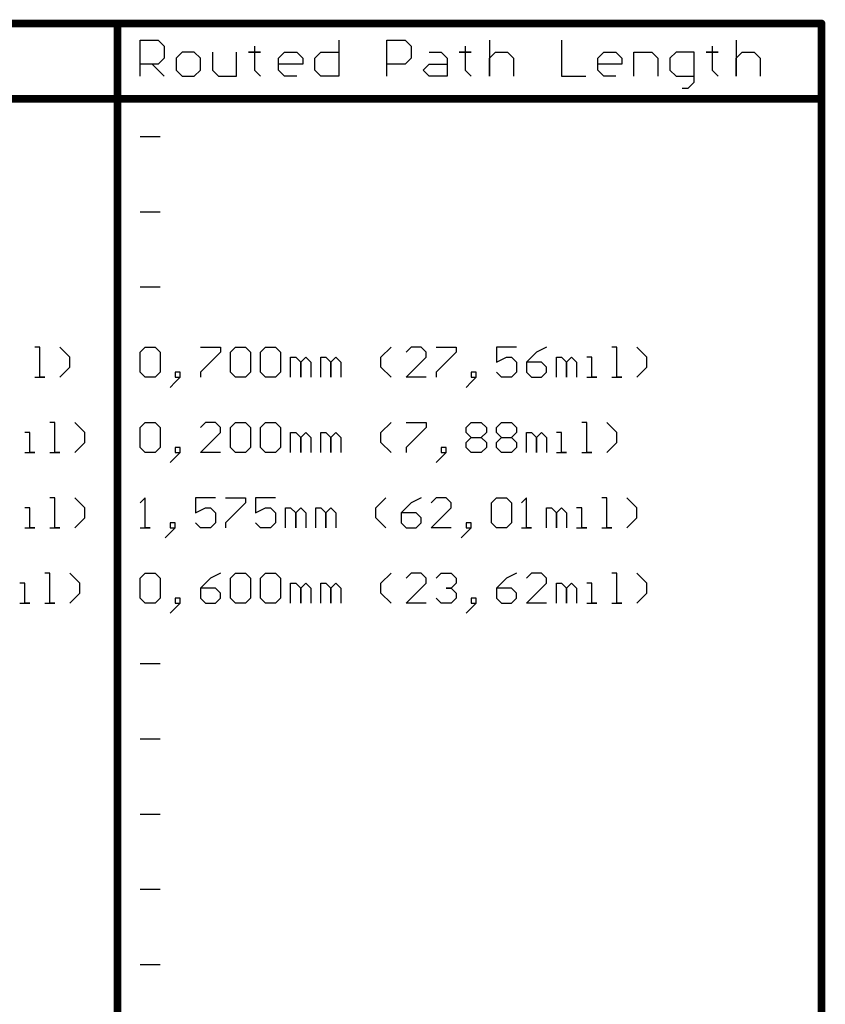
# Model space of a CAD drawing. Header units: millimetres. Extents: x 138 to 555, y 26 to 334.
# Tile 711 of 713: x 515 to 555, y 188 to 238. Entities that reach past the tile are written whole.
import ezdxf

# ---------------------------------------------------------------- set-up
doc = ezdxf.new("R2010")
doc.units = ezdxf.units.MM
doc.layers.add('DrillDrawing', color=1, linetype='Continuous')

msp = doc.modelspace()

# ---------------------------------------------------------------- linework, layer by layer
at = {"layer": 'DrillDrawing'}
for p, q in [((520.611, 235.427), (520.611, 237.255)), ((520.611, 237.255), (521.526, 237.255)), ((521.526, 237.255), (521.83, 236.95)), ((530.667, 237.255), (530.667, 235.427)), ((533.104, 235.427), (533.104, 237.255)), ((533.104, 237.255), (534.018, 237.255)), ((534.018, 237.255), (534.323, 236.95)), ((538.284, 237.255), (538.284, 235.427)), ((541.941, 237.255), (541.941, 235.427)), ((550.777, 237.255), (550.777, 235.427)), ((521.83, 236.95), (521.83, 236.341)), ((526.401, 236.95), (526.401, 236.645)), ((534.323, 236.95), (534.323, 236.341)), ((537.065, 236.95), (537.065, 236.645)), ((549.558, 236.95), (549.558, 236.645)), ((521.83, 236.341), (521.526, 236.036)), ((522.744, 236.645), (522.44, 236.341)), ((522.44, 236.341), (522.44, 235.731)), ((523.354, 236.645), (522.744, 236.645)), ((523.659, 236.341), (523.354, 236.645)), ((523.659, 235.731), (523.659, 236.341)), ((524.268, 236.645), (524.268, 235.731)), ((525.487, 235.427), (525.487, 236.645)), ((526.401, 236.645), (526.096, 236.645)), ((526.096, 236.645), (526.706, 236.645)), ((526.706, 236.645), (526.401, 236.645)), ((526.401, 236.645), (526.401, 235.731)), ((527.62, 236.341), (527.924, 236.645)), ((527.62, 235.731), (527.62, 236.341)), ((527.924, 236.645), (528.534, 236.645)), ((528.534, 236.645), (528.838, 236.341)), ((528.838, 236.341), (528.838, 236.036)), ((529.448, 236.341), (529.753, 236.645)), ((529.448, 235.731), (529.448, 236.341)), ((529.753, 236.645), (530.667, 236.645)), ((534.323, 236.341), (534.018, 236.036)), ((535.237, 236.645), (535.847, 236.645)), ((535.847, 236.645), (536.151, 236.341)), ((536.151, 236.341), (536.151, 235.427)), ((537.065, 236.645), (536.761, 236.645)), ((536.761, 236.645), (537.37, 236.645)), ((537.37, 236.645), (537.065, 236.645)), ((537.065, 236.645), (537.065, 235.731)), ((538.284, 236.341), (538.589, 236.645)), ((538.284, 235.427), (538.284, 236.341)), ((538.589, 236.645), (539.198, 236.645)), ((539.198, 236.645), (539.503, 236.341)), ((539.503, 236.341), (539.503, 235.427)), ((543.769, 236.341), (544.073, 236.645)), ((543.769, 235.731), (543.769, 236.341)), ((544.073, 236.645), (544.683, 236.645)), ((544.683, 236.645), (544.988, 236.341)), ((544.988, 236.341), (544.988, 236.036)), ((545.597, 235.427), (545.597, 236.645)), ((545.597, 236.645), (546.511, 236.645)), ((546.511, 236.645), (546.816, 236.341)), ((546.816, 236.341), (546.816, 235.427)), ((547.73, 236.645), (547.425, 236.341)), ((547.425, 236.341), (547.425, 235.731)), ((548.644, 236.645), (547.73, 236.645)), ((548.644, 235.122), (548.644, 236.645)), ((549.558, 236.645), (549.253, 236.645)), ((549.253, 236.645), (549.863, 236.645)), ((549.863, 236.645), (549.558, 236.645)), ((549.558, 236.645), (549.558, 235.731)), ((550.777, 236.341), (551.082, 236.645)), ((550.777, 235.427), (550.777, 236.341)), ((551.082, 236.645), (551.691, 236.645)), ((551.691, 236.645), (551.996, 236.341)), ((551.996, 236.341), (551.996, 235.427)), ((521.526, 236.036), (520.611, 236.036)), ((521.221, 236.036), (521.83, 235.427)), ((522.44, 235.731), (522.744, 235.427)), ((523.354, 235.427), (523.659, 235.731)), ((524.268, 235.731), (524.573, 235.427)), ((526.401, 235.731), (526.706, 235.427)), ((528.838, 236.036), (527.62, 236.036)), ((527.924, 235.427), (527.62, 235.731)), ((529.753, 235.427), (529.448, 235.731)), ((534.018, 236.036), (533.104, 236.036)), ((534.932, 235.731), (535.237, 236.036)), ((535.237, 235.427), (534.932, 235.731)), ((535.237, 236.036), (536.151, 236.036)), ((537.065, 235.731), (537.37, 235.427)), ((544.988, 236.036), (543.769, 236.036)), ((544.073, 235.427), (543.769, 235.731)), ((547.425, 235.731), (547.73, 235.427)), ((549.558, 235.731), (549.863, 235.427)), ((522.744, 235.427), (523.354, 235.427)), ((524.573, 235.427), (525.487, 235.427)), ((528.534, 235.427), (527.924, 235.427)), ((530.667, 235.427), (529.753, 235.427)), ((536.151, 235.427), (535.237, 235.427)), ((541.941, 235.427), (543.159, 235.427)), ((544.683, 235.427), (544.073, 235.427)), ((547.73, 235.427), (548.644, 235.427)), ((548.035, 234.817), (548.339, 234.817)), ((548.339, 234.817), (548.644, 235.122)), ((520.611, 232.378), (521.627, 232.378)), ((520.611, 228.568), (521.627, 228.568)), ((520.611, 224.758), (521.627, 224.758)), ((515.532, 221.71), (515.278, 221.71)), ((515.532, 220.187), (515.532, 221.71)), ((517.056, 221.202), (516.548, 221.71)), ((520.611, 221.456), (520.865, 221.71)), ((520.611, 220.44), (520.611, 221.456)), ((520.865, 221.71), (521.373, 221.71)), ((521.373, 221.71), (521.627, 221.456)), ((521.627, 221.456), (521.627, 220.44)), ((523.659, 221.71), (524.674, 221.71)), ((524.674, 221.456), (523.659, 220.44)), ((524.674, 221.71), (524.674, 221.456)), ((525.182, 221.456), (525.436, 221.71)), ((525.182, 220.44), (525.182, 221.456)), ((525.436, 221.71), (525.944, 221.71)), ((525.944, 221.71), (526.198, 221.456)), ((526.198, 221.456), (526.198, 220.44)), ((526.706, 221.456), (526.959, 221.71)), ((526.706, 220.44), (526.706, 221.456)), ((526.959, 221.71), (527.467, 221.71)), ((527.467, 221.71), (527.721, 221.456)), ((527.721, 221.456), (527.721, 220.44)), ((532.8, 221.202), (533.307, 221.71)), ((534.323, 221.71), (534.069, 221.456)), ((534.831, 221.71), (534.323, 221.71)), ((535.085, 221.456), (534.831, 221.71)), ((535.085, 221.202), (535.085, 221.456)), ((535.593, 221.71), (536.608, 221.71)), ((536.608, 221.456), (535.593, 220.44)), ((536.608, 221.71), (536.608, 221.456)), ((539.655, 221.71), (538.64, 221.71)), ((538.64, 221.71), (538.64, 220.948)), ((540.671, 221.456), (540.163, 220.948)), ((541.179, 221.71), (540.671, 221.456)), ((544.734, 221.71), (544.48, 221.71)), ((544.734, 220.187), (544.734, 221.71)), ((546.257, 221.202), (545.749, 221.71)), ((517.056, 220.694), (517.056, 221.202)), ((528.229, 220.187), (528.229, 221.202)), ((528.229, 221.202), (528.483, 221.202)), ((528.483, 221.202), (528.737, 220.948)), ((528.737, 220.948), (528.991, 221.202)), ((528.737, 220.948), (528.737, 220.187)), ((528.737, 220.187), (528.737, 220.948)), ((528.991, 221.202), (529.245, 220.948)), ((529.245, 220.948), (529.245, 220.187)), ((529.753, 220.187), (529.753, 221.202)), ((529.753, 221.202), (530.006, 221.202)), ((530.006, 221.202), (530.26, 220.948)), ((530.26, 220.948), (530.514, 221.202)), ((530.26, 220.948), (530.26, 220.187)), ((530.26, 220.187), (530.26, 220.948)), ((530.514, 221.202), (530.768, 220.948)), ((530.768, 220.948), (530.768, 220.187)), ((532.8, 220.694), (532.8, 221.202)), ((534.069, 220.187), (535.085, 221.202)), ((538.64, 220.948), (539.147, 221.202)), ((539.147, 221.202), (539.401, 221.202)), ((539.401, 221.202), (539.655, 220.948)), ((539.655, 220.948), (539.655, 220.44)), ((540.163, 220.948), (540.163, 220.44)), ((540.925, 220.948), (540.163, 220.948)), ((541.179, 220.694), (540.925, 220.948)), ((541.687, 220.187), (541.687, 221.202)), ((541.687, 221.202), (541.941, 221.202)), ((541.941, 221.202), (542.195, 220.948)), ((542.195, 220.948), (542.448, 221.202)), ((542.195, 220.948), (542.195, 220.187)), ((542.195, 220.187), (542.195, 220.948)), ((542.448, 221.202), (542.702, 220.948)), ((542.702, 220.948), (542.702, 220.187)), ((543.464, 221.202), (543.21, 221.202)), ((543.464, 220.187), (543.464, 221.202)), ((546.257, 220.694), (546.257, 221.202)), ((516.548, 220.187), (517.056, 220.694)), ((520.865, 220.187), (520.611, 220.44)), ((521.627, 220.44), (521.373, 220.187)), ((522.643, 220.44), (522.389, 220.44)), ((522.389, 220.44), (522.389, 220.187)), ((522.643, 220.187), (522.643, 220.44)), ((523.659, 220.44), (523.659, 220.187)), ((525.436, 220.187), (525.182, 220.44)), ((526.198, 220.44), (525.944, 220.187)), ((526.959, 220.187), (526.706, 220.44)), ((527.721, 220.44), (527.467, 220.187)), ((533.307, 220.187), (532.8, 220.694)), ((535.593, 220.44), (535.593, 220.187)), ((537.624, 220.44), (537.37, 220.44)), ((537.37, 220.44), (537.37, 220.187)), ((537.624, 220.187), (537.624, 220.44)), ((538.894, 220.187), (538.64, 220.44)), ((539.655, 220.44), (539.401, 220.187)), ((540.163, 220.44), (540.417, 220.187)), ((540.925, 220.187), (541.179, 220.44)), ((541.179, 220.44), (541.179, 220.694)), ((545.749, 220.187), (546.257, 220.694)), ((515.278, 220.187), (515.786, 220.187)), ((515.786, 220.187), (515.532, 220.187)), ((521.373, 220.187), (520.865, 220.187)), ((522.389, 219.933), (522.135, 219.679)), ((522.389, 219.933), (522.643, 220.187)), ((522.389, 220.187), (522.643, 220.187)), ((522.643, 220.187), (522.389, 219.933)), ((525.944, 220.187), (525.436, 220.187)), ((527.467, 220.187), (526.959, 220.187)), ((535.085, 220.187), (534.069, 220.187)), ((537.37, 219.933), (537.116, 219.679)), ((537.37, 219.933), (537.624, 220.187)), ((537.37, 220.187), (537.624, 220.187)), ((537.624, 220.187), (537.37, 219.933)), ((539.401, 220.187), (538.894, 220.187)), ((540.417, 220.187), (540.925, 220.187)), ((543.21, 220.187), (543.718, 220.187)), ((543.718, 220.187), (543.464, 220.187)), ((544.48, 220.187), (544.988, 220.187)), ((544.988, 220.187), (544.734, 220.187)), ((516.294, 217.9), (516.04, 217.9)), ((516.294, 216.377), (516.294, 217.9)), ((517.817, 217.392), (517.31, 217.9)), ((520.611, 217.646), (520.865, 217.9)), ((520.865, 217.9), (521.373, 217.9)), ((521.373, 217.9), (521.627, 217.646)), ((523.912, 217.9), (523.659, 217.646)), ((524.42, 217.9), (523.912, 217.9)), ((524.674, 217.646), (524.42, 217.9)), ((525.182, 217.646), (525.436, 217.9)), ((525.436, 217.9), (525.944, 217.9)), ((525.944, 217.9), (526.198, 217.646)), ((526.706, 217.646), (526.959, 217.9)), ((526.959, 217.9), (527.467, 217.9)), ((527.467, 217.9), (527.721, 217.646)), ((532.8, 217.392), (533.307, 217.9)), ((534.069, 217.9), (535.085, 217.9)), ((535.085, 217.9), (535.085, 217.646)), ((537.116, 217.646), (537.37, 217.9)), ((537.37, 217.9), (537.878, 217.9)), ((537.878, 217.9), (538.132, 217.646)), ((538.64, 217.646), (538.894, 217.9)), ((538.894, 217.9), (539.401, 217.9)), ((539.401, 217.9), (539.655, 217.646)), ((543.21, 217.9), (542.956, 217.9)), ((543.21, 216.377), (543.21, 217.9)), ((544.734, 217.392), (544.226, 217.9)), ((515.024, 217.392), (514.77, 217.392)), ((515.024, 216.377), (515.024, 217.392)), ((517.817, 216.884), (517.817, 217.392)), ((520.611, 216.63), (520.611, 217.646)), ((521.627, 217.646), (521.627, 216.63)), ((523.659, 216.377), (524.674, 217.392)), ((524.674, 217.392), (524.674, 217.646)), ((525.182, 216.63), (525.182, 217.646)), ((526.198, 217.646), (526.198, 216.63)), ((526.706, 216.63), (526.706, 217.646)), ((527.721, 217.646), (527.721, 216.63)), ((528.229, 216.377), (528.229, 217.392)), ((528.229, 217.392), (528.483, 217.392)), ((528.483, 217.392), (528.737, 217.138)), ((528.737, 217.138), (528.991, 217.392)), ((528.991, 217.392), (529.245, 217.138)), ((529.753, 216.377), (529.753, 217.392)), ((529.753, 217.392), (530.006, 217.392)), ((530.006, 217.392), (530.26, 217.138)), ((530.26, 217.138), (530.514, 217.392)), ((530.514, 217.392), (530.768, 217.138)), ((532.8, 216.884), (532.8, 217.392)), ((535.085, 217.646), (534.069, 216.63)), ((537.116, 217.392), (537.116, 217.646)), ((537.37, 217.138), (537.116, 217.392)), ((538.132, 217.392), (537.878, 217.138)), ((538.132, 217.646), (538.132, 217.392)), ((538.64, 217.392), (538.64, 217.646)), ((538.894, 217.138), (538.64, 217.392)), ((539.655, 217.392), (539.401, 217.138)), ((539.655, 217.646), (539.655, 217.392)), ((540.163, 216.377), (540.163, 217.392)), ((540.163, 217.392), (540.417, 217.392)), ((540.417, 217.392), (540.671, 217.138)), ((540.671, 217.138), (540.925, 217.392)), ((540.925, 217.392), (541.179, 217.138)), ((541.941, 217.392), (541.687, 217.392)), ((541.941, 216.377), (541.941, 217.392)), ((544.734, 216.884), (544.734, 217.392)), ((517.31, 216.377), (517.817, 216.884)), ((528.737, 217.138), (528.737, 216.377)), ((528.737, 216.377), (528.737, 217.138)), ((529.245, 217.138), (529.245, 216.377)), ((530.26, 217.138), (530.26, 216.377)), ((530.26, 216.377), (530.26, 217.138)), ((530.768, 217.138), (530.768, 216.377)), ((533.307, 216.377), (532.8, 216.884)), ((537.116, 216.884), (537.37, 217.138)), ((537.116, 216.63), (537.116, 216.884)), ((537.37, 217.138), (537.878, 217.138)), ((537.878, 217.138), (538.132, 216.884)), ((538.132, 216.884), (538.132, 216.63)), ((538.64, 216.884), (538.894, 217.138)), ((538.64, 216.63), (538.64, 216.884)), ((538.894, 217.138), (539.401, 217.138)), ((539.401, 217.138), (539.655, 216.884)), ((539.655, 216.884), (539.655, 216.63)), ((540.671, 217.138), (540.671, 216.377)), ((540.671, 216.377), (540.671, 217.138)), ((541.179, 217.138), (541.179, 216.377)), ((544.226, 216.377), (544.734, 216.884)), ((514.77, 216.377), (515.278, 216.377)), ((515.278, 216.377), (515.024, 216.377)), ((516.04, 216.377), (516.548, 216.377)), ((516.548, 216.377), (516.294, 216.377)), ((520.865, 216.377), (520.611, 216.63)), ((521.373, 216.377), (520.865, 216.377)), ((521.627, 216.63), (521.373, 216.377)), ((522.643, 216.63), (522.389, 216.63)), ((522.389, 216.63), (522.389, 216.377)), ((522.389, 216.123), (522.643, 216.377)), ((522.389, 216.377), (522.643, 216.377)), ((522.643, 216.377), (522.389, 216.123)), ((522.643, 216.377), (522.643, 216.63)), ((524.674, 216.377), (523.659, 216.377)), ((525.436, 216.377), (525.182, 216.63)), ((525.944, 216.377), (525.436, 216.377)), ((526.198, 216.63), (525.944, 216.377)), ((526.959, 216.377), (526.706, 216.63)), ((527.467, 216.377), (526.959, 216.377)), ((527.721, 216.63), (527.467, 216.377)), ((534.069, 216.63), (534.069, 216.377)), ((536.1, 216.63), (535.847, 216.63)), ((535.847, 216.63), (535.847, 216.377)), ((535.847, 216.123), (536.1, 216.377)), ((535.847, 216.377), (536.1, 216.377)), ((536.1, 216.377), (535.847, 216.123)), ((536.1, 216.377), (536.1, 216.63)), ((537.37, 216.377), (537.116, 216.63)), ((537.878, 216.377), (537.37, 216.377)), ((538.132, 216.63), (537.878, 216.377)), ((538.894, 216.377), (538.64, 216.63)), ((539.401, 216.377), (538.894, 216.377)), ((539.655, 216.63), (539.401, 216.377)), ((541.687, 216.377), (542.195, 216.377)), ((542.195, 216.377), (541.941, 216.377)), ((542.956, 216.377), (543.464, 216.377)), ((543.464, 216.377), (543.21, 216.377)), ((522.389, 216.123), (522.135, 215.869)), ((535.847, 216.123), (535.593, 215.869)), ((516.294, 214.09), (516.04, 214.09)), ((516.294, 212.567), (516.294, 214.09)), ((517.817, 213.582), (517.31, 214.09)), ((520.865, 214.09), (520.611, 213.836)), ((520.865, 212.567), (520.865, 214.09)), ((524.42, 214.09), (523.405, 214.09)), ((523.405, 214.09), (523.405, 213.328)), ((524.928, 214.09), (525.944, 214.09)), ((525.944, 213.836), (524.928, 212.82)), ((525.944, 214.09), (525.944, 213.836)), ((527.467, 214.09), (526.452, 214.09)), ((526.452, 214.09), (526.452, 213.328)), ((532.546, 213.582), (533.053, 214.09)), ((534.323, 213.836), (533.815, 213.328)), ((534.831, 214.09), (534.323, 213.836)), ((535.593, 214.09), (535.339, 213.836)), ((536.1, 214.09), (535.593, 214.09)), ((536.354, 213.836), (536.1, 214.09)), ((536.354, 213.582), (536.354, 213.836)), ((538.386, 213.836), (538.64, 214.09)), ((538.386, 212.82), (538.386, 213.836)), ((538.64, 214.09), (539.147, 214.09)), ((539.147, 214.09), (539.401, 213.836)), ((539.401, 213.836), (539.401, 212.82)), ((540.163, 214.09), (539.909, 213.836)), ((540.163, 212.567), (540.163, 214.09)), ((544.226, 214.09), (543.972, 214.09)), ((544.226, 212.567), (544.226, 214.09)), ((545.749, 213.582), (545.242, 214.09)), ((515.024, 213.582), (514.77, 213.582)), ((515.024, 212.567), (515.024, 213.582)), ((517.817, 213.074), (517.817, 213.582)), ((523.405, 213.328), (523.912, 213.582)), ((523.912, 213.582), (524.166, 213.582)), ((524.166, 213.582), (524.42, 213.328)), ((524.42, 213.328), (524.42, 212.82)), ((526.452, 213.328), (526.959, 213.582)), ((526.959, 213.582), (527.213, 213.582)), ((527.213, 213.582), (527.467, 213.328)), ((527.467, 213.328), (527.467, 212.82)), ((527.975, 212.567), (527.975, 213.582)), ((527.975, 213.582), (528.229, 213.582)), ((528.229, 213.582), (528.483, 213.328)), ((528.483, 213.328), (528.737, 213.582)), ((528.483, 213.328), (528.483, 212.567)), ((528.483, 212.567), (528.483, 213.328)), ((528.737, 213.582), (528.991, 213.328)), ((528.991, 213.328), (528.991, 212.567)), ((529.499, 212.567), (529.499, 213.582)), ((529.499, 213.582), (529.753, 213.582)), ((529.753, 213.582), (530.006, 213.328)), ((530.006, 213.328), (530.26, 213.582)), ((530.006, 213.328), (530.006, 212.567)), ((530.006, 212.567), (530.006, 213.328)), ((530.26, 213.582), (530.514, 213.328)), ((530.514, 213.328), (530.514, 212.567)), ((532.546, 213.074), (532.546, 213.582)), ((533.815, 213.328), (533.815, 212.82)), ((534.577, 213.328), (533.815, 213.328)), ((534.831, 213.074), (534.577, 213.328)), ((535.339, 212.567), (536.354, 213.582)), ((541.179, 212.567), (541.179, 213.582)), ((541.179, 213.582), (541.433, 213.582)), ((541.433, 213.582), (541.687, 213.328)), ((541.687, 213.328), (541.941, 213.582)), ((541.687, 213.328), (541.687, 212.567)), ((541.687, 212.567), (541.687, 213.328)), ((541.941, 213.582), (542.195, 213.328)), ((542.195, 213.328), (542.195, 212.567)), ((542.956, 213.582), (542.702, 213.582)), ((542.956, 212.567), (542.956, 213.582)), ((545.749, 213.074), (545.749, 213.582)), ((517.31, 212.567), (517.817, 213.074)), ((522.389, 212.82), (522.135, 212.82)), ((522.135, 212.82), (522.135, 212.567)), ((522.389, 212.567), (522.389, 212.82)), ((523.659, 212.567), (523.405, 212.82)), ((524.42, 212.82), (524.166, 212.567)), ((524.928, 212.82), (524.928, 212.567)), ((526.706, 212.567), (526.452, 212.82)), ((527.467, 212.82), (527.213, 212.567)), ((533.053, 212.567), (532.546, 213.074)), ((533.815, 212.82), (534.069, 212.567)), ((534.577, 212.567), (534.831, 212.82)), ((534.831, 212.82), (534.831, 213.074)), ((537.37, 212.82), (537.116, 212.82)), ((537.116, 212.82), (537.116, 212.567)), ((537.37, 212.567), (537.37, 212.82)), ((538.64, 212.567), (538.386, 212.82)), ((539.401, 212.82), (539.147, 212.567)), ((545.242, 212.567), (545.749, 213.074)), ((514.77, 212.567), (515.278, 212.567)), ((515.278, 212.567), (515.024, 212.567)), ((516.04, 212.567), (516.548, 212.567)), ((516.548, 212.567), (516.294, 212.567)), ((520.611, 212.567), (521.119, 212.567)), ((521.119, 212.567), (520.865, 212.567)), ((522.135, 212.313), (521.881, 212.059)), ((522.135, 212.313), (522.389, 212.567)), ((522.135, 212.567), (522.389, 212.567)), ((522.389, 212.567), (522.135, 212.313)), ((524.166, 212.567), (523.659, 212.567)), ((527.213, 212.567), (526.706, 212.567)), ((534.069, 212.567), (534.577, 212.567)), ((536.354, 212.567), (535.339, 212.567)), ((537.116, 212.313), (536.862, 212.059)), ((537.116, 212.313), (537.37, 212.567)), ((537.116, 212.567), (537.37, 212.567)), ((537.37, 212.567), (537.116, 212.313)), ((539.147, 212.567), (538.64, 212.567)), ((539.909, 212.567), (540.417, 212.567)), ((540.417, 212.567), (540.163, 212.567)), ((542.702, 212.567), (543.21, 212.567)), ((543.21, 212.567), (542.956, 212.567)), ((543.972, 212.567), (544.48, 212.567)), ((544.48, 212.567), (544.226, 212.567)), ((516.04, 210.28), (515.786, 210.28)), ((516.04, 208.757), (516.04, 210.28)), ((517.564, 209.772), (517.056, 210.28)), ((520.611, 210.026), (520.865, 210.28)), ((520.865, 210.28), (521.373, 210.28)), ((521.373, 210.28), (521.627, 210.026)), ((524.674, 210.28), (524.166, 210.026)), ((525.182, 210.026), (525.436, 210.28)), ((525.436, 210.28), (525.944, 210.28)), ((525.944, 210.28), (526.198, 210.026)), ((526.706, 210.026), (526.959, 210.28)), ((526.959, 210.28), (527.467, 210.28)), ((527.467, 210.28), (527.721, 210.026)), ((532.8, 209.772), (533.307, 210.28)), ((534.323, 210.28), (534.069, 210.026)), ((534.831, 210.28), (534.323, 210.28)), ((535.085, 210.026), (534.831, 210.28)), ((535.593, 210.026), (535.847, 210.28)), ((535.847, 210.28), (536.354, 210.28)), ((536.354, 210.28), (536.608, 210.026)), ((539.655, 210.28), (539.147, 210.026)), ((540.417, 210.28), (540.163, 210.026)), ((540.925, 210.28), (540.417, 210.28)), ((541.179, 210.026), (540.925, 210.28)), ((544.734, 210.28), (544.48, 210.28)), ((544.734, 208.757), (544.734, 210.28)), ((546.257, 209.772), (545.749, 210.28)), ((514.77, 209.772), (514.517, 209.772)), ((514.77, 208.757), (514.77, 209.772)), ((517.564, 209.264), (517.564, 209.772)), ((520.611, 209.01), (520.611, 210.026)), ((521.627, 210.026), (521.627, 209.01)), ((524.166, 210.026), (523.659, 209.518)), ((525.182, 209.01), (525.182, 210.026)), ((526.198, 210.026), (526.198, 209.01)), ((526.706, 209.01), (526.706, 210.026)), ((527.721, 210.026), (527.721, 209.01)), ((528.229, 208.757), (528.229, 209.772)), ((528.229, 209.772), (528.483, 209.772)), ((528.483, 209.772), (528.737, 209.518)), ((528.737, 209.518), (528.991, 209.772)), ((528.991, 209.772), (529.245, 209.518)), ((529.753, 208.757), (529.753, 209.772)), ((529.753, 209.772), (530.006, 209.772)), ((530.006, 209.772), (530.26, 209.518)), ((530.26, 209.518), (530.514, 209.772)), ((530.514, 209.772), (530.768, 209.518)), ((532.8, 209.264), (532.8, 209.772)), ((534.069, 208.757), (535.085, 209.772)), ((535.085, 209.772), (535.085, 210.026)), ((536.608, 209.772), (536.354, 209.518)), ((536.608, 210.026), (536.608, 209.772)), ((539.147, 210.026), (538.64, 209.518)), ((540.163, 208.757), (541.179, 209.772)), ((541.179, 209.772), (541.179, 210.026)), ((541.687, 208.757), (541.687, 209.772)), ((541.687, 209.772), (541.941, 209.772)), ((541.941, 209.772), (542.195, 209.518)), ((542.195, 209.518), (542.448, 209.772)), ((542.448, 209.772), (542.702, 209.518)), ((543.464, 209.772), (543.21, 209.772)), ((543.464, 208.757), (543.464, 209.772)), ((546.257, 209.264), (546.257, 209.772)), ((523.659, 209.518), (523.659, 209.01)), ((524.42, 209.518), (523.659, 209.518)), ((524.674, 209.264), (524.42, 209.518)), ((528.737, 209.518), (528.737, 208.757)), ((528.737, 208.757), (528.737, 209.518)), ((529.245, 209.518), (529.245, 208.757)), ((530.26, 209.518), (530.26, 208.757)), ((530.26, 208.757), (530.26, 209.518)), ((530.768, 209.518), (530.768, 208.757)), ((536.354, 209.518), (536.1, 209.518)), ((536.1, 209.518), (536.354, 209.518)), ((536.354, 209.518), (536.608, 209.264)), ((538.64, 209.518), (538.64, 209.01)), ((539.401, 209.518), (538.64, 209.518)), ((539.655, 209.264), (539.401, 209.518)), ((542.195, 209.518), (542.195, 208.757)), ((542.195, 208.757), (542.195, 209.518)), ((542.702, 209.518), (542.702, 208.757)), ((517.056, 208.757), (517.564, 209.264)), ((520.865, 208.757), (520.611, 209.01)), ((521.627, 209.01), (521.373, 208.757)), ((522.643, 209.01), (522.389, 209.01)), ((522.389, 209.01), (522.389, 208.757)), ((522.643, 208.757), (522.643, 209.01)), ((523.659, 209.01), (523.912, 208.757)), ((524.42, 208.757), (524.674, 209.01)), ((524.674, 209.01), (524.674, 209.264)), ((525.436, 208.757), (525.182, 209.01)), ((526.198, 209.01), (525.944, 208.757)), ((526.959, 208.757), (526.706, 209.01)), ((527.721, 209.01), (527.467, 208.757)), ((533.307, 208.757), (532.8, 209.264)), ((535.847, 208.757), (535.593, 209.01)), ((536.608, 209.01), (536.354, 208.757)), ((536.608, 209.264), (536.608, 209.01)), ((537.624, 209.01), (537.37, 209.01)), ((537.37, 209.01), (537.37, 208.757)), ((537.624, 208.757), (537.624, 209.01)), ((538.64, 209.01), (538.894, 208.757)), ((539.401, 208.757), (539.655, 209.01)), ((539.655, 209.01), (539.655, 209.264)), ((545.749, 208.757), (546.257, 209.264)), ((514.517, 208.757), (515.024, 208.757)), ((515.024, 208.757), (514.77, 208.757)), ((515.786, 208.757), (516.294, 208.757)), ((516.294, 208.757), (516.04, 208.757)), ((521.373, 208.757), (520.865, 208.757)), ((522.389, 208.503), (522.135, 208.249)), ((522.389, 208.503), (522.643, 208.757)), ((522.389, 208.757), (522.643, 208.757)), ((522.643, 208.757), (522.389, 208.503)), ((523.912, 208.757), (524.42, 208.757)), ((525.944, 208.757), (525.436, 208.757)), ((527.467, 208.757), (526.959, 208.757)), ((535.085, 208.757), (534.069, 208.757)), ((536.354, 208.757), (535.847, 208.757)), ((537.37, 208.503), (537.116, 208.249)), ((537.37, 208.503), (537.624, 208.757)), ((537.37, 208.757), (537.624, 208.757)), ((537.624, 208.757), (537.37, 208.503)), ((538.894, 208.757), (539.401, 208.757)), ((541.179, 208.757), (540.163, 208.757)), ((543.21, 208.757), (543.718, 208.757)), ((543.718, 208.757), (543.464, 208.757)), ((544.48, 208.757), (544.988, 208.757)), ((544.988, 208.757), (544.734, 208.757)), ((520.611, 205.708), (521.627, 205.708)), ((520.611, 201.898), (521.627, 201.898)), ((520.611, 198.088), (521.627, 198.088)), ((520.611, 194.278), (521.627, 194.278)), ((520.611, 190.468), (521.627, 190.468))]:
    msp.add_line(p, q, dxfattribs=at)
at = {"layer": 'DrillDrawing', "const_width": 0.381}
for points in [[(384.352, 238.094), (555.095, 238.094)], [(519.468, 127.604), (519.468, 238.094)], [(555.095, 127.604), (555.095, 238.094)], [(384.352, 234.284), (555.095, 234.284)]]:
    msp.add_lwpolyline(points, dxfattribs=at)
at = {"layer": 'DrillDrawing', "const_width": 0.191}
for points in [[(519.373, 238.094, 1), (519.564, 238.094, 1)], [(554.999, 238.094, 1), (555.19, 238.094, 1)], [(554.999, 238.094, 1), (555.19, 238.094, 1)], [(554.999, 234.284, 1), (555.19, 234.284, 1)]]:
    msp.add_lwpolyline(points, format="xyb", close=True, dxfattribs=at)

doc.saveas('drawing.dxf')
